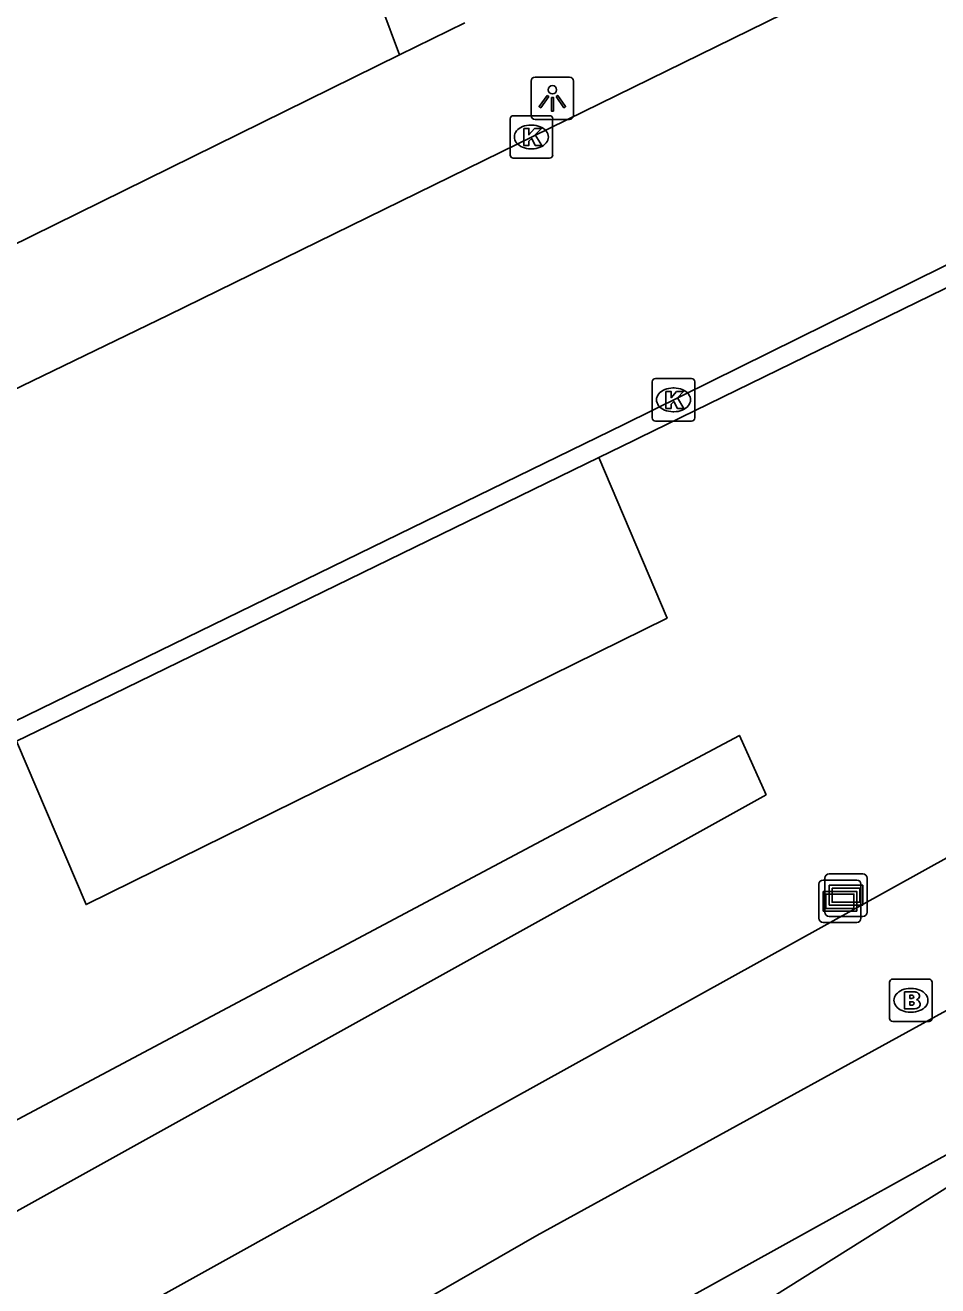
# Model space of a CAD drawing. Extents: x 159689 to 160786, y 387323 to 388339.
# Drawn here: x 160269.97 to 160291.45, y 387463.98 to 387493.64 of the extents above; entities that cross this region are included whole.
import ezdxf

# ---------------------------------------------------------------- set-up
doc = ezdxf.new("R2010")
doc.units = 0
for name, color, linetype in [('IMGEO_Brandkraan', 7, 'Continuous'), ('IMGEO_Fietspad_open', 7, 'Continuous'), ('IMGEO_Groenvoorziening', 7, 'Continuous'), ('IMGEO_Kolk', 7, 'Continuous'), ('IMGEO_Lichtpunt', 7, 'Continuous'), ('IMGEO_Rijbaan_lokaal_gesloten', 7, 'Continuous'), ('IMGEO_Rijbaan_lokaal_open', 7, 'Continuous'), ('IMGEO_Verklikker', 7, 'Continuous'), ('IMGEO_Voetpad_open', 7, 'Continuous')]:
    doc.layers.add(name, color=color, linetype=linetype)

msp = doc.modelspace()

# ---------------------------------------------------------------- linework, layer by layer
at = {"layer": 'IMGEO_Brandkraan'}
for p, q in [((160290.321, 387470.267), (160290.321, 387471.119)), ((160290.396, 387471.193), (160291.248, 387471.193)), ((160291.322, 387471.119), (160291.322, 387470.267)), ((160290.809, 387470.973), (160290.834, 387470.973)), ((160290.832, 387470.413), (160290.807, 387470.413)), ((160291.248, 387470.193), (160290.396, 387470.193))]:
    msp.add_line(p, q, dxfattribs=at)
for points in [[(160290.321, 387470.267), (160290.321, 387471.119)], [(160290.396, 387471.193), (160291.248, 387471.193)], [(160291.322, 387471.119), (160291.322, 387470.267)], [(160290.669, 387470.893), (160290.669, 387470.493), (160290.882, 387470.493)], [(160290.9, 387470.893), (160290.669, 387470.893)], [(160290.848, 387470.812), (160290.794, 387470.812), (160290.794, 387470.736)], [(160290.794, 387470.736), (160290.847, 387470.736)], [(160290.856, 387470.66), (160290.794, 387470.66), (160290.794, 387470.579)], [(160290.794, 387470.579), (160290.856, 387470.579)], [(160291.248, 387470.193), (160290.396, 387470.193)]]:
    msp.add_lwpolyline(points, dxfattribs=at)
for centre, radius, start, end in [((160290.398, 387471.117), 0.0765, 91.552, 178.448), ((160290.398, 387471.117), 0.0765, 91.552, 178.448), ((160291.246, 387471.117), 0.0765, 1.552, 88.448), ((160291.246, 387471.117), 0.0765, 1.552, 88.448), ((160290.849, 387470.774), 0.0379, 267.8285, 90.9355), ((160290.904, 387470.748), 0.145, 59.4692, 91.5367), ((160290.929, 387470.795), 0.0922, 285.5137, 58.1501), ((160290.934, 387470.603), 0.105, 301.3115, 78.989), ((160290.857, 387470.619), 0.0404, 269.8759, 90.5077), ((160290.888, 387470.744), 0.251, 268.6676, 293.5347), ((160290.398, 387470.269), 0.0765, 181.552, 268.448), ((160290.398, 387470.269), 0.0765, 181.552, 268.448), ((160291.246, 387470.269), 0.0765, 271.552, 358.448), ((160291.246, 387470.269), 0.0765, 271.552, 358.448)]:
    msp.add_arc(centre, radius, start, end, dxfattribs=at)
for centre, major_axis, ratio, start_param, end_param in [((160290.808, 387470.693), (-0.387, 0.002), 0.722429, 4.712389, 7.853982), ((160290.833, 387470.693), (-0.39, 0.002), 0.717154, 1.570796, 4.712389)]:
    msp.add_ellipse(centre, major_axis=major_axis, ratio=ratio, start_param=start_param, end_param=end_param, dxfattribs=at)
at = {"layer": 'IMGEO_Fietspad_open'}
for points in [[(160304.637, 387480.044), (160301.617, 387477.461), (160298.558, 387474.843), (160297.951, 387474.363), (160295.506, 387472.609), (160294.842, 387472.203), (160282.017, 387465.159), (160277.159, 387462.365), (160271.867, 387459.381), (160264.291, 387455.191), (160257.213, 387451.206), (160245.641, 387444.527), (160232.498, 387436.379), (160218.594, 387427.633), (160201.505, 387416.998), (160188.751, 387409.025), (160174.71, 387400.186), (160172.972, 387399.218), (160161.569, 387392.079), (160161.282, 387391.902), (160159.013, 387390.625)], [(160283.621, 387462.603), (160296.695, 387469.852), (160300.001, 387472.11), (160301.207, 387473.161), (160302.845, 387474.524)]]:
    msp.add_lwpolyline(points, dxfattribs=at)
at = {"layer": 'IMGEO_Groenvoorziening'}
for points in [[(160269.768, 387476.788), (160271.406, 387472.947), (160285.084, 387479.686), (160283.478, 387483.467)], [(160287.418, 387475.529), (160286.787, 387476.926), (160245.582, 387455.016), (160246.566, 387452.847), (160287.418, 387475.529)]]:
    msp.add_lwpolyline(points, dxfattribs=at)
at = {"layer": 'IMGEO_Kolk'}
for p, q in [((160281.463, 387491.509), (160282.315, 387491.509)), ((160281.388, 387490.583), (160281.388, 387491.435)), ((160281.876, 387491.289), (160281.901, 387491.289)), ((160282.389, 387491.435), (160282.389, 387490.583)), ((160281.899, 387490.729), (160281.874, 387490.729)), ((160282.315, 387490.509), (160281.463, 387490.509)), ((160284.733, 387484.397), (160284.733, 387485.249)), ((160284.808, 387485.323), (160285.66, 387485.323)), ((160285.734, 387485.249), (160285.734, 387484.397)), ((160285.221, 387485.103), (160285.246, 387485.103)), ((160285.244, 387484.543), (160285.219, 387484.543)), ((160285.66, 387484.323), (160284.808, 387484.323))]:
    msp.add_line(p, q, dxfattribs=at)
for points in [[(160281.463, 387491.509), (160282.315, 387491.509)], [(160281.388, 387490.583), (160281.388, 387491.435)], [(160281.709, 387491.209), (160281.832, 387491.209), (160281.832, 387491.058), (160281.962, 387491.209), (160282.126, 387491.209), (160281.98, 387491.058), (160282.133, 387490.809), (160281.981, 387490.809), (160281.896, 387490.973), (160281.832, 387490.906), (160281.832, 387490.809), (160281.709, 387490.809), (160281.709, 387491.209)], [(160282.389, 387491.435), (160282.389, 387490.583)], [(160282.315, 387490.509), (160281.463, 387490.509)], [(160284.733, 387484.397), (160284.733, 387485.249)], [(160284.808, 387485.323), (160285.66, 387485.323)], [(160285.734, 387485.249), (160285.734, 387484.397)], [(160285.054, 387485.023), (160285.177, 387485.023), (160285.177, 387484.872), (160285.307, 387485.023), (160285.471, 387485.023), (160285.325, 387484.872), (160285.478, 387484.623), (160285.326, 387484.623), (160285.241, 387484.787), (160285.177, 387484.72), (160285.177, 387484.623), (160285.054, 387484.623), (160285.054, 387485.023)], [(160285.66, 387484.323), (160284.808, 387484.323)]]:
    msp.add_lwpolyline(points, dxfattribs=at)
for centre, start, end in [((160281.465, 387491.433), 91.552, 178.448), ((160281.465, 387491.433), 91.552, 178.448), ((160282.313, 387491.433), 1.552, 88.448), ((160282.313, 387491.433), 1.552, 88.448), ((160281.465, 387490.585), 181.552, 268.448), ((160281.465, 387490.585), 181.552, 268.448), ((160282.313, 387490.585), 271.552, 358.448), ((160282.313, 387490.585), 271.552, 358.448), ((160284.81, 387485.247), 91.552, 178.448), ((160284.81, 387485.247), 91.552, 178.448), ((160285.658, 387485.247), 1.552, 88.448), ((160285.658, 387485.247), 1.552, 88.448), ((160284.81, 387484.399), 181.552, 268.448), ((160284.81, 387484.399), 181.552, 268.448), ((160285.658, 387484.399), 271.552, 358.448), ((160285.658, 387484.399), 271.552, 358.448)]:
    msp.add_arc(centre, 0.0765, start, end, dxfattribs=at)
for centre, major_axis, ratio, start_param, end_param in [((160281.875, 387491.009), (-0.387, 0.002), 0.722429, 4.712389, 7.853982), ((160281.9, 387491.009), (-0.39, 0.002), 0.717154, 1.570796, 4.712389), ((160285.22, 387484.823), (-0.387, 0.002), 0.722429, 4.712389, 7.853982), ((160285.245, 387484.823), (-0.39, 0.002), 0.717154, 1.570796, 4.712389)]:
    msp.add_ellipse(centre, major_axis=major_axis, ratio=ratio, start_param=start_param, end_param=end_param, dxfattribs=at)
at = {"layer": 'IMGEO_Lichtpunt'}
for p, q in [((160282.785, 387492.417), (160281.977, 387492.417)), ((160282.785, 387492.417), (160281.977, 387492.417)), ((160281.883, 387492.322), (160281.883, 387491.515)), ((160281.883, 387492.322), (160281.883, 387491.515)), ((160282.879, 387491.515), (160282.879, 387492.322)), ((160282.879, 387491.515), (160282.879, 387492.322)), ((160281.977, 387491.421), (160282.785, 387491.421)), ((160281.977, 387491.421), (160282.785, 387491.421))]:
    msp.add_line(p, q, dxfattribs=at)
for points in [[(160282.257, 387491.986), (160282.296, 387491.958), (160282.108, 387491.696), (160282.07, 387491.723), (160282.257, 387491.986)], [(160282.359, 387491.938), (160282.406, 387491.938), (160282.406, 387491.616), (160282.359, 387491.616), (160282.359, 387491.938)], [(160282.469, 387491.958), (160282.507, 387491.985), (160282.694, 387491.723), (160282.655, 387491.695), (160282.469, 387491.958)]]:
    msp.add_lwpolyline(points, dxfattribs=at)
msp.add_circle((160282.382, 387492.12), 0.0994, dxfattribs=at)
for centre, start, end in [((160281.977, 387492.322), 90, 180), ((160281.977, 387492.322), 90, 180), ((160282.785, 387492.322), 0, 90), ((160282.785, 387492.322), 0, 90), ((160281.977, 387491.515), 180, 270), ((160281.977, 387491.515), 180, 270), ((160282.785, 387491.515), 270, 0), ((160282.785, 387491.515), 270, 360)]:
    msp.add_arc(centre, 0.0946, start, end, dxfattribs=at)
at = {"layer": 'IMGEO_Rijbaan_lokaal_gesloten'}
msp.add_lwpolyline([(160294.195, 387467.873), (160285.506, 387462.42), (160284.285, 387461.649)], dxfattribs=at)
at = {"layer": 'IMGEO_Rijbaan_lokaal_open'}
for points in [[(160169.163, 387435.997), (160185.949, 387444.323), (160212.305, 387457.22), (160244.805, 387473.011), (160273.34, 387486.815), (160291.32, 387495.632), (160299.617, 387498.991)], [(160302.229, 387492.724), (160298.001, 387490.97), (160294.302, 387489.299), (160284.062, 387484.245), (160260.972, 387472.997), (160238.595, 387462.168), (160213.189, 387449.943), (160192.437, 387439.673), (160171.506, 387429.331), (160158.753, 387422.998), (160150.14, 387418.901), (160145.429, 387416.725)]]:
    msp.add_lwpolyline(points, dxfattribs=at)
at = {"layer": 'IMGEO_Verklikker'}
for p, q in [((160288.899, 387473.667), (160289.689, 387473.667)), ((160289.689, 387473.667), (160288.899, 387473.667)), ((160288.657, 387472.624), (160288.657, 387473.424)), ((160288.657, 387473.424), (160288.657, 387472.624)), ((160288.757, 387473.524), (160289.547, 387473.524)), ((160289.547, 387473.524), (160288.757, 387473.524)), ((160288.799, 387472.767), (160288.799, 387473.567)), ((160288.799, 387473.567), (160288.799, 387472.767)), ((160289.647, 387473.424), (160289.647, 387472.624)), ((160289.647, 387472.624), (160289.647, 387473.424)), ((160289.789, 387473.567), (160289.789, 387472.767)), ((160289.789, 387472.767), (160289.789, 387473.567)), ((160289.547, 387472.524), (160288.757, 387472.524)), ((160288.757, 387472.524), (160289.547, 387472.524)), ((160289.689, 387472.667), (160288.899, 387472.667)), ((160288.899, 387472.667), (160289.689, 387472.667))]:
    msp.add_line(p, q, dxfattribs=at)
for points in [[(160288.9, 387473.399), (160289.688, 387473.399), (160289.688, 387472.935), (160288.9, 387472.935), (160288.9, 387473.399)], [(160288.758, 387473.256), (160289.546, 387473.256), (160289.546, 387472.792), (160288.758, 387472.792), (160288.758, 387473.256)], [(160288.823, 387473.191), (160288.823, 387472.857), (160289.481, 387472.857), (160289.481, 387473.191), (160288.823, 387473.191)], [(160288.965, 387473.334), (160288.965, 387473), (160289.623, 387473), (160289.623, 387473.334), (160288.965, 387473.334)]]:
    msp.add_lwpolyline(points, dxfattribs=at)
for centre, start, end in [((160288.899, 387473.567), 90, 180), ((160288.899, 387473.567), 90, 180), ((160289.689, 387473.567), 0, 90), ((160289.689, 387473.567), 360, 90), ((160288.757, 387473.424), 90, 180), ((160288.757, 387473.424), 90, 180), ((160289.547, 387473.424), 0, 90), ((160289.547, 387473.424), 360, 90), ((160288.899, 387472.767), 180, 270), ((160288.899, 387472.767), 180, 270), ((160289.689, 387472.767), 270, 0), ((160289.689, 387472.767), 270, 0), ((160288.757, 387472.624), 180, 270), ((160288.757, 387472.624), 180, 270), ((160289.547, 387472.624), 270, 0), ((160289.547, 387472.624), 270, 0)]:
    msp.add_arc(centre, 0.1, start, end, dxfattribs=at)
at = {"layer": 'IMGEO_Voetpad_open'}
for points in [[(160278.786, 387492.941), (160276.288, 387499.632)], [(160280.318, 387493.696), (160278.786, 387492.941)], [(160278.786, 387492.941), (160241.485, 387474.571), (160227.723, 387467.872)], [(160283.478, 387483.467), (160284.303, 387483.869), (160284.429, 387483.931), (160294.558, 387488.872), (160299.837, 387491.263), (160303.29, 387492.695)], [(160304.148, 387483.443), (160303.552, 387482.65), (160303.035, 387482.048), (160297.748, 387477.449), (160297.076, 387477.04), (160280.554, 387467.888), (160276.867, 387465.794), (160262.249, 387457.676), (160258.008, 387455.524), (160243.399, 387446.858), (160208.101, 387424.823), (160160.574, 387395.054), (160155.098, 387391.826)], [(160269.768, 387476.788), (160270.499, 387477.144), (160283.478, 387483.467)]]:
    msp.add_lwpolyline(points, dxfattribs=at)

doc.saveas('drawing.dxf')
